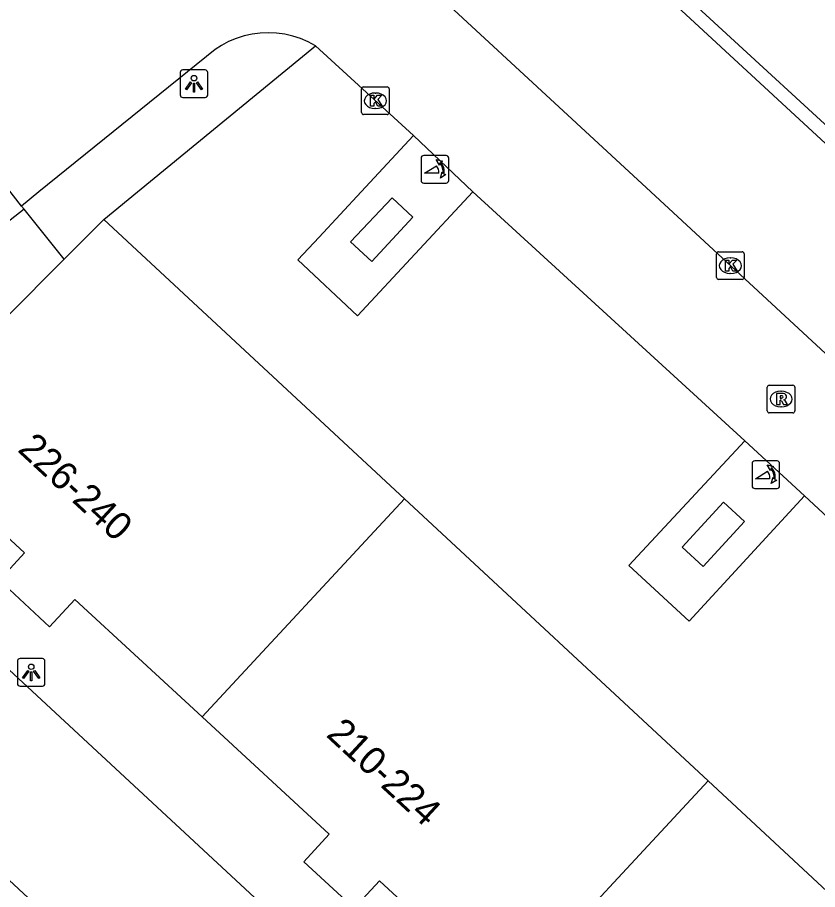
# Model space of a CAD drawing. Extents: x 159222 to 160346, y 381249 to 382166.
# Drawn here: x 159791.29 to 159820.24, y 381724.77 to 381756.31 of the extents above; entities that cross this region are included whole.
import ezdxf

# ---------------------------------------------------------------- set-up
doc = ezdxf.new("R2010")
doc.units = 0
for name, color, linetype in [('IMGEO_Kolk', 7, 'Continuous'), ('IMGEO_Lichtpunt', 7, 'Continuous'), ('IMGEO_Pand', 7, 'Continuous'), ('IMGEO_Pand_nummerreeks', 7, 'Continuous'), ('IMGEO_Poller', 7, 'Continuous'), ('IMGEO_Rijbaan_lokaal_open', 7, 'Continuous'), ('IMGEO_Rioolput', 7, 'Continuous'), ('IMGEO_Voetpad_open', 7, 'Continuous')]:
    doc.layers.add(name, color=color, linetype=linetype)

msp = doc.modelspace()

# ---------------------------------------------------------------- linework, layer by layer
at = {"layer": 'IMGEO_Kolk'}
for p, q in [((159803.744, 381752.873), (159803.744, 381753.725)), ((159803.819, 381753.799), (159804.671, 381753.799)), ((159804.745, 381753.725), (159804.745, 381752.873)), ((159804.232, 381753.579), (159804.257, 381753.579)), ((159804.671, 381752.799), (159803.819, 381752.799)), ((159804.255, 381753.019), (159804.23, 381753.019)), ((159816.587, 381746.909), (159816.587, 381747.761)), ((159816.662, 381747.835), (159817.514, 381747.835)), ((159817.588, 381747.761), (159817.588, 381746.909)), ((159817.075, 381747.615), (159817.1, 381747.615)), ((159817.514, 381746.835), (159816.662, 381746.835)), ((159817.098, 381747.055), (159817.073, 381747.055))]:
    msp.add_line(p, q, dxfattribs=at)
for points in [[(159803.744, 381752.873), (159803.744, 381753.725)], [(159803.819, 381753.799), (159804.671, 381753.799)], [(159804.745, 381753.725), (159804.745, 381752.873)], [(159804.065, 381753.499), (159804.188, 381753.499), (159804.188, 381753.348), (159804.318, 381753.499), (159804.482, 381753.499), (159804.336, 381753.348), (159804.489, 381753.099), (159804.337, 381753.099), (159804.252, 381753.263), (159804.188, 381753.196), (159804.188, 381753.099), (159804.065, 381753.099), (159804.065, 381753.499)], [(159804.671, 381752.799), (159803.819, 381752.799)], [(159816.587, 381746.909), (159816.587, 381747.761)], [(159816.662, 381747.835), (159817.514, 381747.835)], [(159817.588, 381747.761), (159817.588, 381746.909)], [(159816.908, 381747.535), (159817.031, 381747.535), (159817.031, 381747.384), (159817.161, 381747.535), (159817.325, 381747.535), (159817.179, 381747.384), (159817.332, 381747.135), (159817.18, 381747.135), (159817.095, 381747.299), (159817.031, 381747.232), (159817.031, 381747.135), (159816.908, 381747.135), (159816.908, 381747.535)], [(159817.514, 381746.835), (159816.662, 381746.835)]]:
    msp.add_lwpolyline(points, dxfattribs=at)
for centre, start, end in [((159803.821, 381753.723), 91.552, 178.448), ((159803.821, 381753.723), 91.552, 178.448), ((159804.669, 381753.723), 1.552, 88.448), ((159804.669, 381753.723), 1.552, 88.448), ((159803.821, 381752.875), 181.552, 268.448), ((159803.821, 381752.875), 181.552, 268.448), ((159804.669, 381752.875), 271.552, 358.448), ((159804.669, 381752.875), 271.552, 358.448), ((159816.664, 381747.759), 91.552, 178.448), ((159816.664, 381747.759), 91.552, 178.448), ((159817.512, 381747.759), 1.552, 88.448), ((159817.512, 381747.759), 1.552, 88.448), ((159816.664, 381746.911), 181.552, 268.448), ((159816.664, 381746.911), 181.552, 268.448), ((159817.512, 381746.911), 271.552, 358.448), ((159817.512, 381746.911), 271.552, 358.448)]:
    msp.add_arc(centre, 0.0765, start, end, dxfattribs=at)
for centre, major_axis, ratio, start_param, end_param in [((159804.231, 381753.299), (-0.387, 0.002), 0.722429, 4.712389, 7.853982), ((159804.256, 381753.299), (-0.39, 0.002), 0.717154, 1.570796, 4.712389), ((159817.074, 381747.335), (-0.387, 0.002), 0.722429, 4.712389, 7.853982), ((159817.099, 381747.335), (-0.39, 0.002), 0.717154, 1.570796, 4.712389)]:
    msp.add_ellipse(centre, major_axis=major_axis, ratio=ratio, start_param=start_param, end_param=end_param, dxfattribs=at)
at = {"layer": 'IMGEO_Lichtpunt'}
for p, q in [((159798.085, 381754.412), (159797.277, 381754.412)), ((159798.085, 381754.412), (159797.277, 381754.412)), ((159797.183, 381754.317), (159797.183, 381753.51)), ((159797.183, 381754.317), (159797.183, 381753.51)), ((159798.179, 381753.51), (159798.179, 381754.317)), ((159798.179, 381753.51), (159798.179, 381754.317)), ((159797.277, 381753.416), (159798.085, 381753.416)), ((159797.277, 381753.416), (159798.085, 381753.416)), ((159791.295, 381733.028), (159791.295, 381732.221)), ((159791.295, 381733.028), (159791.295, 381732.221)), ((159792.197, 381733.123), (159791.389, 381733.123)), ((159792.197, 381733.123), (159791.389, 381733.123)), ((159792.291, 381732.221), (159792.291, 381733.028)), ((159792.291, 381732.221), (159792.291, 381733.028)), ((159791.389, 381732.127), (159792.197, 381732.127)), ((159791.389, 381732.127), (159792.197, 381732.127))]:
    msp.add_line(p, q, dxfattribs=at)
for points in [[(159797.557, 381753.981), (159797.596, 381753.953), (159797.408, 381753.691), (159797.37, 381753.718), (159797.557, 381753.981)], [(159797.659, 381753.933), (159797.706, 381753.933), (159797.706, 381753.611), (159797.659, 381753.611), (159797.659, 381753.933)], [(159797.769, 381753.953), (159797.807, 381753.98), (159797.994, 381753.718), (159797.955, 381753.69), (159797.769, 381753.953)], [(159791.669, 381732.692), (159791.708, 381732.664), (159791.52, 381732.402), (159791.482, 381732.429), (159791.669, 381732.692)], [(159791.771, 381732.644), (159791.818, 381732.644), (159791.818, 381732.322), (159791.771, 381732.322), (159791.771, 381732.644)], [(159791.881, 381732.664), (159791.919, 381732.691), (159792.106, 381732.429), (159792.067, 381732.401), (159791.881, 381732.664)]]:
    msp.add_lwpolyline(points, dxfattribs=at)
for centre in [(159797.682, 381754.115), (159791.794, 381732.826)]:
    msp.add_circle(centre, 0.0994, dxfattribs=at)
for centre, start, end in [((159797.277, 381754.317), 90, 180), ((159797.277, 381754.317), 90, 180), ((159798.085, 381754.317), 0, 90), ((159798.085, 381754.317), 0, 90), ((159797.277, 381753.51), 180, 270), ((159797.277, 381753.51), 180, 270), ((159798.085, 381753.51), 270, 0), ((159798.085, 381753.51), 270, 360), ((159791.389, 381733.028), 90, 180), ((159791.389, 381733.028), 90, 180), ((159792.197, 381733.028), 0, 90), ((159792.197, 381733.028), 0, 90), ((159791.389, 381732.221), 180, 270), ((159791.389, 381732.221), 180, 270), ((159792.197, 381732.221), 270, 0), ((159792.197, 381732.221), 270, 360)]:
    msp.add_arc(centre, 0.0946, start, end, dxfattribs=at)
at = {"layer": 'IMGEO_Pand'}
for points in [[(159791.444, 381749.492), (159789.606, 381751.842)], [(159791.537, 381749.373), (159786.647, 381745.548), (159784.718, 381748.019)], [(159791.444, 381749.492), (159791.537, 381749.373)], [(159792.986, 381747.564), (159794.426, 381749.008)], [(159805.302, 381738.901), (159794.426, 381749.008)], [(159797.974, 381731.016), (159793.375, 381735.264), (159792.459, 381734.272), (159790.638, 381735.955), (159791.553, 381736.947), (159786.788, 381741.347), (159792.965, 381747.543), (159792.986, 381747.564)], [(159797.974, 381731.016), (159805.302, 381738.901)], [(159816.282, 381728.697), (159805.302, 381738.901)], [(159808.985, 381720.846), (159804.395, 381725.087), (159803.479, 381724.094), (159801.656, 381725.777), (159802.573, 381726.768), (159797.974, 381731.016)], [(159808.985, 381720.846), (159816.282, 381728.697)], [(159827.45, 381718.318), (159816.282, 381728.697)]]:
    msp.add_lwpolyline(points, dxfattribs=at)
at = {"layer": 'IMGEO_Poller'}
for p, q in [((159805.9, 381751.224), (159805.9, 381750.417)), ((159805.9, 381751.224), (159805.9, 381750.417)), ((159806.802, 381751.319), (159805.994, 381751.319)), ((159806.802, 381751.319), (159805.994, 381751.319)), ((159806.896, 381750.417), (159806.896, 381751.224)), ((159806.896, 381750.417), (159806.896, 381751.224)), ((159805.994, 381750.322), (159806.802, 381750.322)), ((159805.994, 381750.322), (159806.802, 381750.322)), ((159817.874, 381740.178), (159817.874, 381739.371)), ((159817.874, 381740.178), (159817.874, 381739.371)), ((159818.776, 381740.273), (159817.968, 381740.273)), ((159818.776, 381740.273), (159817.968, 381740.273)), ((159818.87, 381739.371), (159818.87, 381740.178)), ((159818.87, 381739.371), (159818.87, 381740.178)), ((159817.968, 381739.276), (159818.776, 381739.276)), ((159817.968, 381739.276), (159818.776, 381739.276))]:
    msp.add_line(p, q, dxfattribs=at)
for points in [[(159806.535, 381750.675), (159806.022, 381750.675), (159806.452, 381750.95)], [(159806.579, 381751.048), (159806.567, 381750.975), (159806.442, 381751.18)], [(159806.442, 381751.18), (159806.673, 381751.114), (159806.602, 381751.082)], [(159806.595, 381750.503), (159806.661, 381750.734), (159806.691, 381750.666)], [(159806.727, 381750.639), (159806.799, 381750.628), (159806.595, 381750.503)], [(159818.509, 381739.629), (159817.996, 381739.629), (159818.426, 381739.904)], [(159818.553, 381740.002), (159818.541, 381739.929), (159818.416, 381740.134)], [(159818.416, 381740.134), (159818.647, 381740.068), (159818.576, 381740.036)], [(159818.569, 381739.457), (159818.635, 381739.688), (159818.665, 381739.62)], [(159818.701, 381739.593), (159818.773, 381739.582), (159818.569, 381739.457)]]:
    msp.add_lwpolyline(points, dxfattribs=at)
for centre, radius, start, end in [((159805.994, 381751.224), 0.0946, 90, 180), ((159805.994, 381751.224), 0.0946, 90, 180), ((159806.802, 381751.224), 0.0946, 0, 90), ((159806.802, 381751.224), 0.0946, 0, 90), ((159806.207, 381750.725), 0.332, 351.3247, 42.4854), ((159806.221, 381750.735), 0.476, 351.7527, 41.1691), ((159806.221, 381750.735), 0.516, 349.3569, 42.2912), ((159805.994, 381750.417), 0.0946, 180, 270), ((159805.994, 381750.417), 0.0946, 180, 270), ((159806.802, 381750.417), 0.0946, 270, 0), ((159806.802, 381750.417), 0.0946, 270, 0), ((159817.968, 381740.178), 0.0946, 90, 180), ((159817.968, 381740.178), 0.0946, 90, 180), ((159818.776, 381740.178), 0.0946, 0, 90), ((159818.776, 381740.178), 0.0946, 0, 90), ((159818.181, 381739.679), 0.332, 351.3247, 42.4854), ((159818.195, 381739.689), 0.476, 351.7527, 41.1691), ((159818.195, 381739.689), 0.516, 349.3569, 42.2912), ((159817.968, 381739.371), 0.0946, 180, 270), ((159817.968, 381739.371), 0.0946, 180, 270), ((159818.776, 381739.371), 0.0946, 270, 0), ((159818.776, 381739.371), 0.0946, 270, 0)]:
    msp.add_arc(centre, radius, start, end, dxfattribs=at)
at = {"layer": 'IMGEO_Rijbaan_lokaal_open'}
for points in [[(159833.311, 381732.333), (159814.206, 381750), (159803.293, 381760.091)], [(159802.073, 381755.288), (159801.811, 381755.429), (159801.538, 381755.547), (159801.256, 381755.639), (159800.966, 381755.706), (159800.671, 381755.747), (159800.374, 381755.761), (159800.077, 381755.749), (159799.783, 381755.71), (159799.492, 381755.645), (159799.209, 381755.555), (159798.935, 381755.439), (159798.673, 381755.3), (159798.443, 381755.151), (159792.072, 381750), (159791.444, 381749.492)], [(159802.073, 381755.288), (159805.628, 381752.041)], [(159805.628, 381752.041), (159807.766, 381750)], [(159807.766, 381750), (159817.605, 381741.003)], [(159817.605, 381741.003), (159819.769, 381739.005)], [(159731.768, 381706.49), (159734.439, 381707.77), (159736.985, 381709.283), (159738.75, 381710.527), (159775.451, 381739.376), (159776.048, 381739.719), (159776.677, 381740.008), (159777.329, 381740.241), (159777.999, 381740.414), (159778.683, 381740.527), (159779.373, 381740.578), (159780.065, 381740.567), (159780.754, 381740.494), (159781.433, 381740.361), (159782.098, 381740.167), (159782.742, 381739.914), (159783.362, 381739.605), (159783.951, 381739.242), (159800.529, 381723.867), (159817.766, 381707.849)], [(159819.769, 381739.005), (159827.53, 381731.802)], [(159811.611, 381705.948), (159784.623, 381731.018)]]:
    msp.add_lwpolyline(points, dxfattribs=at)
at = {"layer": 'IMGEO_Rioolput'}
for p, q in [((159818.497, 381743.01), (159819.349, 381743.01)), ((159818.422, 381742.084), (159818.422, 381742.936)), ((159818.91, 381742.79), (159818.935, 381742.79)), ((159819.423, 381742.936), (159819.423, 381742.084)), ((159818.933, 381742.23), (159818.908, 381742.23)), ((159819.349, 381742.01), (159818.497, 381742.01))]:
    msp.add_line(p, q, dxfattribs=at)
for points in [[(159818.497, 381743.01), (159819.349, 381743.01)], [(159818.422, 381742.084), (159818.422, 381742.936)], [(159819.011, 381742.708), (159818.759, 381742.71), (159818.759, 381742.31)], [(159819.423, 381742.936), (159819.423, 381742.084)], [(159818.759, 381742.31), (159818.883, 381742.31), (159818.883, 381742.472), (159818.894, 381742.472)], [(159818.937, 381742.629), (159818.883, 381742.629), (159818.883, 381742.548)], [(159818.883, 381742.548), (159818.935, 381742.548)], [(159818.941, 381742.443), (159819.012, 381742.31), (159819.152, 381742.31), (159819.087, 381742.436)], [(159819.349, 381742.01), (159818.497, 381742.01)]]:
    msp.add_lwpolyline(points, dxfattribs=at)
for centre, radius, start, end in [((159818.499, 381742.934), 0.0765, 91.552, 178.448), ((159818.499, 381742.934), 0.0765, 91.552, 178.448), ((159819.347, 381742.934), 0.0765, 1.552, 88.448), ((159819.347, 381742.934), 0.0765, 1.552, 88.448), ((159819.01, 381742.598), 0.109, 350.3612, 89.416), ((159818.893, 381742.419), 0.0533, 26.0293, 88.6989), ((159818.919, 381742.737), 0.19, 274.7715, 282.9687), ((159818.943, 381742.533), 0.0964, 77.0061, 93.1865), ((159818.957, 381742.59), 0.0378, 276.6634, 79.6772), ((159819.008, 381742.598), 0.112, 277.5842, 350.9817), ((159818.992, 381742.383), 0.108, 29.5134, 73.7905), ((159818.499, 381742.086), 0.0765, 181.552, 268.448), ((159818.499, 381742.086), 0.0765, 181.552, 268.448), ((159819.347, 381742.086), 0.0765, 271.552, 358.448), ((159819.347, 381742.086), 0.0765, 271.552, 358.448)]:
    msp.add_arc(centre, radius, start, end, dxfattribs=at)
for centre, major_axis, ratio, start_param, end_param in [((159818.909, 381742.51), (-0.387, 0.002), 0.722429, 4.712389, 7.853982), ((159818.934, 381742.51), (-0.39, 0.002), 0.717154, 1.570796, 4.712389)]:
    msp.add_ellipse(centre, major_axis=major_axis, ratio=ratio, start_param=start_param, end_param=end_param, dxfattribs=at)
at = {"layer": 'IMGEO_Voetpad_open'}
for points in [[(159836.763, 381728.06), (159834.333, 381730.219), (159834.309, 381730.241), (159834.191, 381730.363), (159834.085, 381730.496), (159833.99, 381730.637), (159833.909, 381730.787), (159833.841, 381730.943), (159833.787, 381731.104), (159833.748, 381731.27), (159833.724, 381731.438), (159833.716, 381731.608), (159833.722, 381731.778), (159833.743, 381731.946), (159833.78, 381732.113), (159833.831, 381732.275), (159833.897, 381732.432), (159833.976, 381732.582), (159834.068, 381732.725), (159834.173, 381732.859), (159837.76, 381736.572), (159823.171, 381750), (159806.261, 381765.542), (159807.132, 381766.225)], [(159803.293, 381760.091), (159803.45, 381760.165), (159803.599, 381760.253), (159803.741, 381760.353), (159803.872, 381760.466), (159803.993, 381760.591), (159804.103, 381760.725), (159804.13, 381760.763), (159807.121, 381764.149), (159822.422, 381750), (159837.026, 381736.496), (159833.59, 381732.834), (159833.311, 381732.333)], [(159794.426, 381749.008), (159795.639, 381750), (159802.073, 381755.288)], [(159805.628, 381752.041), (159803.726, 381750), (159802.207, 381748.37), (159801.436, 381747.543), (159803.599, 381745.515), (159807.766, 381750)], [(159804.117, 381747.482), (159803.345, 381748.194), (159804.851, 381749.79), (159805.595, 381749.085), (159804.117, 381747.482)], [(159792.986, 381747.564), (159791.537, 381749.373)], [(159817.605, 381741.003), (159813.411, 381736.488), (159815.597, 381734.475), (159819.769, 381739.005)], [(159816.105, 381736.455), (159815.345, 381737.156), (159816.841, 381738.779), (159817.601, 381738.078), (159816.105, 381736.455)]]:
    msp.add_lwpolyline(points, dxfattribs=at)

# ---------------------------------------------------------------- texts
at = {"layer": 'IMGEO_Pand_nummerreeks'}
for s, rotation, p in [('226-240', 317.2745, (159791.265, 381740.642)), ('210-224', 317.2751, (159802.429, 381730.332))]:
    msp.add_text(s, height=1, rotation=rotation, dxfattribs=at).set_placement(p)

doc.saveas('drawing.dxf')
